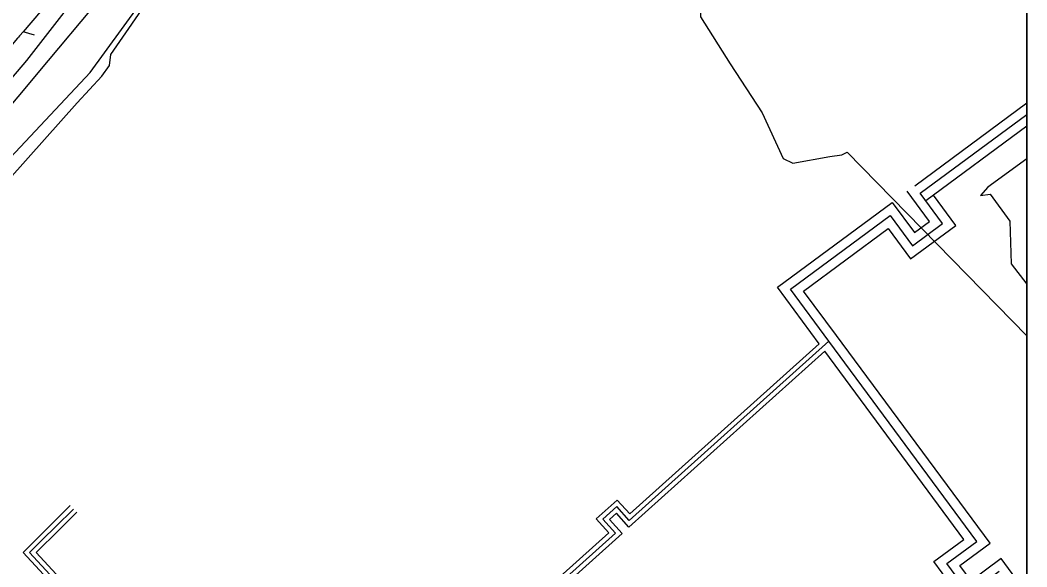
# Model space of a CAD drawing. Extents: x -598233 to -596890, y -1157848 to -1156431.
# Drawn here: x -596997.9 to -596890.5, y -1156997.4 to -1156939.1 of the extents above; entities that cross this region are included whole.
import ezdxf

# ---------------------------------------------------------------- set-up
doc = ezdxf.new("R2010")
doc.units = 0
for name, color, linetype in [('Vrstva 12', 7, 'Continuous'), ('Vrstva 19', 7, 'Continuous'), ('Vrstva 25', 7, 'Continuous'), ('Vrstva 26', 7, 'Continuous'), ('Vrstva 55', 7, 'Continuous'), ('Vrstva 58', 7, 'Continuous'), ('Vrstva 60', 7, 'Continuous'), ('Vrstva 9', 7, 'Continuous'), ('zajmove_uzemi', 7, 'Continuous')]:
    doc.layers.add(name, color=color, linetype=linetype)

msp = doc.modelspace()

# ---------------------------------------------------------------- linework, layer by layer
at = {"layer": 'Vrstva 12'}
msp.add_line((-596909.64, -1156953.2), (-596890.46, -1156972.79), dxfattribs=at)
for points in [[(-596994.85, -1156943.41), (-596990.25, -1156937.91), (-596982.26, -1156926.26), (-596978.27, -1156919.64), (-596971.1, -1156907.7), (-596968.04, -1156901.83)], [(-596923.97, -1156934.49), (-596925.35, -1156936.21), (-596925.27, -1156938.75), (-596922.13, -1156943.76), (-596918.7, -1156948.97), (-596916.46, -1156953.86), (-596915.43, -1156954.36), (-596911.49, -1156953.65), (-596910.2, -1156953.47), (-596909.64, -1156953.2)], [(-597013.15, -1156964.56), (-597011.08, -1156962.78), (-596994.85, -1156943.41)]]:
    msp.add_lwpolyline(points, dxfattribs=at)
at = {"layer": 'Vrstva 19'}
msp.add_lwpolyline([(-597070.67, -1157028.24), (-597069.06, -1157026.66), (-597068.04, -1157025.67), (-597047.41, -1157005.47), (-596990.41, -1156944.69), (-596980.1, -1156930.5), (-596969.41, -1156912.52), (-596962.33, -1156901.94), (-596955.88, -1156890.47), (-596948.03, -1156875.88), (-596944.82, -1156870.73), (-596944.5, -1156869.71)], dxfattribs=at)
at = {"layer": 'Vrstva 25'}
for p, q in [((-596901.83, -1156957.57), (-596890.46, -1156949.17)), ((-596911.58, -1156973.36), (-596932.88, -1156992.51)), ((-596895.79, -1156994.73), (-596911.58, -1156973.36)), ((-596994.07, -1156993.13), (-596992.19, -1156991.27))]:
    msp.add_line(p, q, dxfattribs=at)
for points in [[(-596905.05, -1156959.95), (-596902.67, -1156963.17), (-596899.45, -1156960.79), (-596901.83, -1156957.57)], [(-596911.58, -1156973.36), (-596915.68, -1156967.81), (-596905.05, -1156959.95)], [(-596932.88, -1156992.51), (-596934.22, -1156991.02), (-596935.7, -1156992.36), (-596934.37, -1156993.84)], [(-596934.37, -1156993.84), (-596969.55, -1157025.47), (-596996.88, -1156995.92), (-596995.49, -1156994.54), (-596994.07, -1156993.13)], [(-596893.41, -1156997.94), (-596896.63, -1157000.32), (-596899.01, -1156997.1), (-596895.79, -1156994.73)]]:
    msp.add_lwpolyline(points, dxfattribs=at)
at = {"layer": 'Vrstva 26'}
for p, q in [((-596902.42, -1156956.77), (-596890.46, -1156947.93)), ((-596890.46, -1156950.41), (-596901.24, -1156958.38)), ((-596894.39, -1156994.93), (-596910.78, -1156972.77)), ((-596912.63, -1156973.63), (-596932.84, -1156991.8)), ((-596912.03, -1156974.44), (-596932.92, -1156993.21)), ((-596897.19, -1156994.52), (-596912.03, -1156974.44)), ((-596994.42, -1156992.78), (-596992.54, -1156990.91)), ((-596993.71, -1156993.49), (-596991.84, -1156991.62)), ((-596890.46, -1157000.25), (-596893.2, -1156996.54))]:
    msp.add_line(p, q, dxfattribs=at)
for points in [[(-596905.26, -1156961.35), (-596902.88, -1156964.57), (-596898.05, -1156961), (-596900.43, -1156957.78)], [(-596904.84, -1156958.55), (-596902.46, -1156961.77), (-596900.85, -1156960.58), (-596903.23, -1156957.36)], [(-596912.63, -1156973.63), (-596917.08, -1156967.6), (-596904.84, -1156958.55)], [(-596910.78, -1156972.77), (-596914.28, -1156968.02), (-596905.26, -1156961.35)], [(-596932.84, -1156991.8), (-596934.18, -1156990.31), (-596936.41, -1156992.32), (-596935.07, -1156993.81)], [(-596932.92, -1156993.21), (-596934.26, -1156991.73), (-596935, -1156992.39), (-596933.66, -1156993.88)], [(-596933.66, -1156993.88), (-596969.58, -1157026.17), (-596997.57, -1156995.9), (-596994.42, -1156992.78)], [(-596935.07, -1156993.81), (-596969.52, -1157024.77), (-596996.18, -1156995.93), (-596993.71, -1156993.49)], [(-596893.62, -1156999.34), (-596896.84, -1157001.72), (-596900.4, -1156996.89), (-596897.19, -1156994.52)], [(-596893.2, -1156996.54), (-596896.42, -1156998.92), (-596897.61, -1156997.31), (-596894.39, -1156994.93)]]:
    msp.add_lwpolyline(points, dxfattribs=at)
at = {"layer": 'Vrstva 55'}
for points in [[(-597058.24, -1157007.55), (-597045.07, -1156994.34), (-597034.55, -1156984.29), (-597020.7, -1156970.03), (-597009.79, -1156958.24), (-596997.15, -1156943.42), (-596987.85, -1156931.37), (-596977.1, -1156914.45), (-596969.49, -1156901.48), (-596959.56, -1156881.26), (-596954.35, -1156871.52), (-596948.75, -1156874.87)], [(-596890.46, -1156953.88), (-596894.61, -1156956.92), (-596895.41, -1156957.81), (-596894.39, -1156957.68), (-596892.27, -1156960.56), (-596892.13, -1156965.1), (-596890.46, -1156967.26)]]:
    msp.add_lwpolyline(points, dxfattribs=at)
at = {"layer": 'Vrstva 58'}
msp.add_lwpolyline([(-597086.88, -1157045.18), (-597086.58, -1157044.59), (-597066.89, -1157025.23), (-597051.01, -1157009.31), (-597046.7, -1157005.01), (-597026.73, -1156985.36), (-597011.58, -1156970.08), (-596991.8, -1156947.93), (-596989.15, -1156945.07), (-596988.35, -1156943.93), (-596988.21, -1156942.76), (-596974.88, -1156923.46), (-596956.71, -1156889.88), (-596946.89, -1156871.03), (-596942.11, -1156860.2), (-596941.85, -1156859.79), (-596941.53, -1156859.01), (-596934.53, -1156842.22), (-596932.96, -1156839.31), (-596920.95, -1156815.01), (-596913.39, -1156801.07), (-596903.8, -1156786.32), (-596893.16, -1156776.74), (-596890.46, -1156773.58)], dxfattribs=at)
at = {"layer": 'Vrstva 60'}
msp.add_lwpolyline([(-596890.46, -1157848.46), (-596890.46, -1156430.86)], dxfattribs=at)
at = {"layer": 'Vrstva 9'}
msp.add_line((-596996.34, -1156940.71), (-596997.56, -1156940.33), dxfattribs=at)
msp.add_lwpolyline([(-596995.7, -1156938.18), (-596997.56, -1156940.33), (-596997.9, -1156940.72), (-596997.95, -1156940.78), (-596998.06, -1156940.91), (-596998.16, -1156941.03), (-596998.92, -1156941.9), (-597018.67, -1156964.82)], dxfattribs=at)
at = {"layer": 'zajmove_uzemi'}
msp.add_lwpolyline([(-598232.89, -1156430.86), (-596890.46, -1156430.86), (-596890.46, -1157848.46), (-598232.89, -1157848.46)], close=True, dxfattribs=at)

doc.saveas('drawing.dxf')
